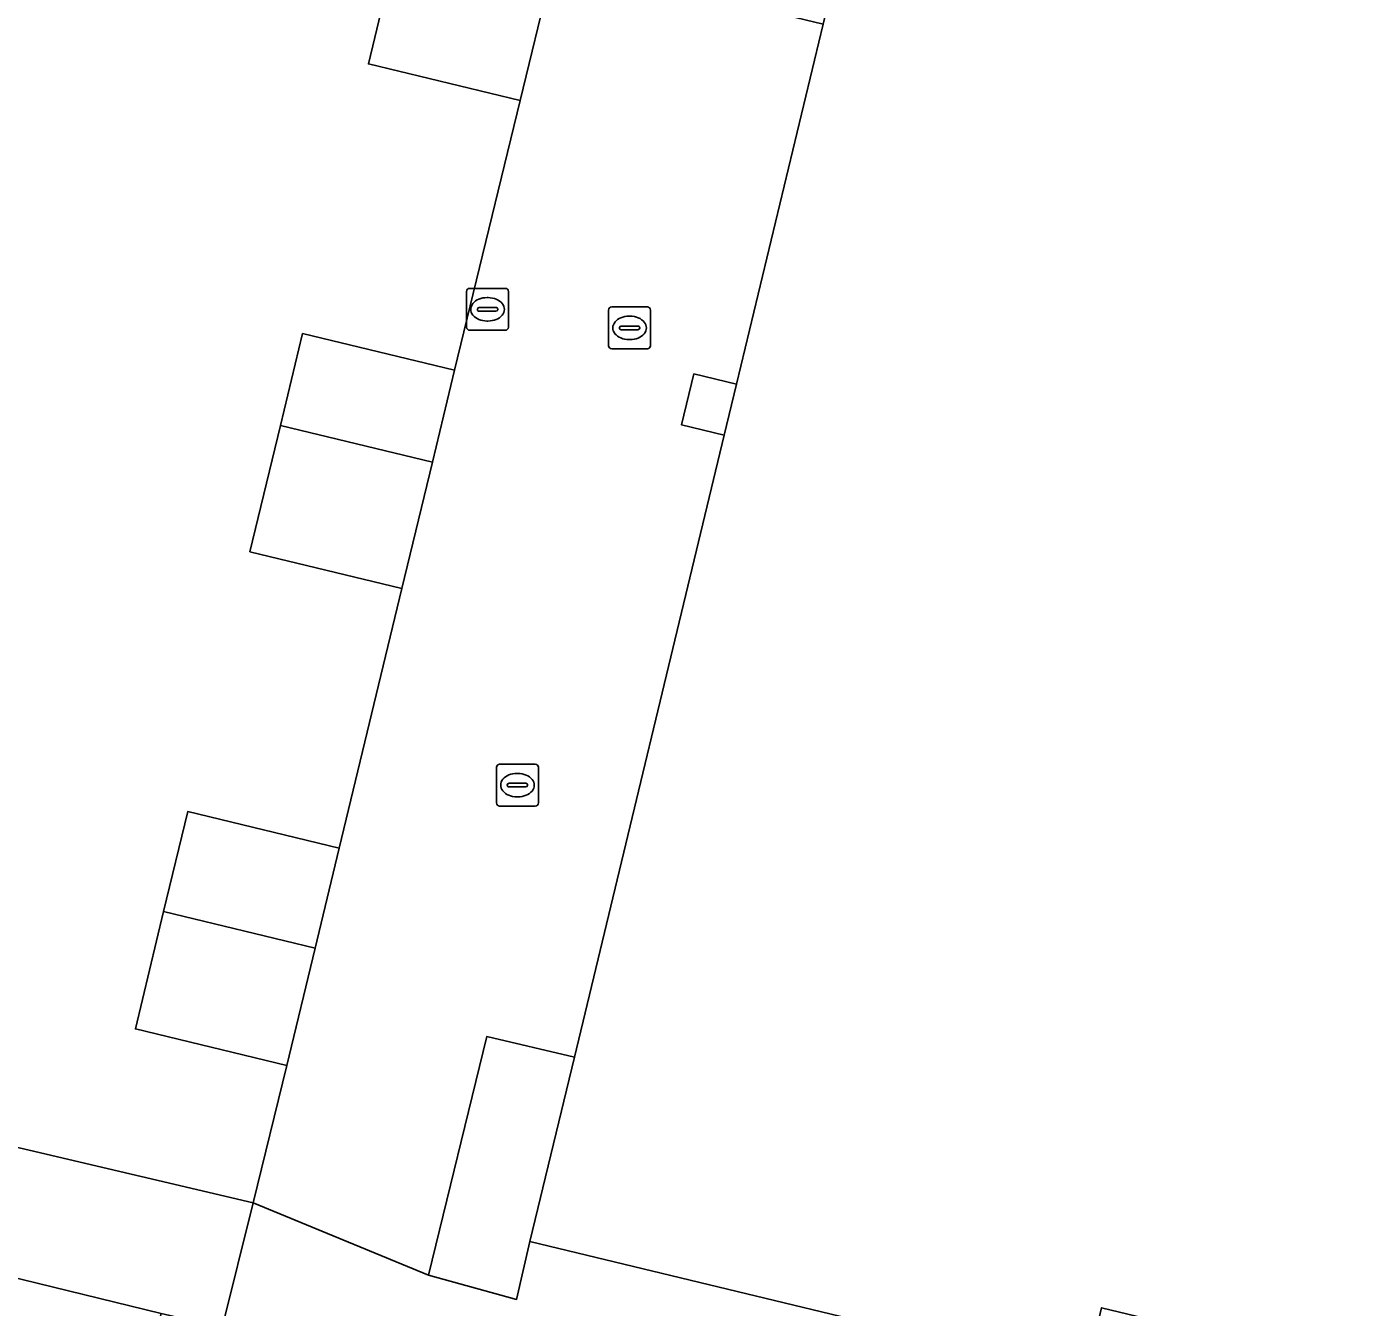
# Model space of a CAD drawing. Extents: x 162803 to 163818, y 381639 to 382475.
# Drawn here: x 163445.48 to 163477.02, y 382135.2 to 382165.81 of the extents above; entities that cross this region are included whole.
import ezdxf

# ---------------------------------------------------------------- set-up
doc = ezdxf.new("R2010")
doc.units = 0
for name, color, linetype in [('IMGEO_Erf', 7, 'Continuous'), ('IMGEO_Groenvoorziening', 7, 'Continuous'), ('IMGEO_Kolk', 7, 'Continuous'), ('IMGEO_Pand', 7, 'Continuous'), ('IMGEO_Rijbaan_lokaal_gesloten', 7, 'Continuous'), ('IMGEO_Rijbaan_lokaal_open', 7, 'Continuous'), ('IMGEO_Voetpad_open', 7, 'Continuous')]:
    doc.layers.add(name, color=color, linetype=linetype)

msp = doc.modelspace()

# ---------------------------------------------------------------- linework, layer by layer
at = {"layer": 'IMGEO_Erf'}
msp.add_lwpolyline([(163442.865, 382139.595), (163450.897, 382137.706), (163451.706, 382140.991), (163448.087, 382141.863), (163448.761, 382144.663), (163449.337, 382147.052), (163452.956, 382146.18), (163454.455, 382152.386), (163450.825, 382153.26), (163451.551, 382156.276), (163452.08, 382158.471), (163455.71, 382157.597), (163457.28, 382164.042), (163453.655, 382164.915), (163454.359, 382167.837)], dxfattribs=at)
at = {"layer": 'IMGEO_Groenvoorziening'}
msp.add_lwpolyline([(163424.417, 382140.987), (163424.375, 382140.815), (163421.49, 382141.5), (163419.752, 382141.912), (163417.441, 382142.486), (163416.483, 382138.612), (163418.029, 382138.23), (163447.733, 382131.255), (163448.702, 382135.064), (163442.415, 382136.597)], close=True, dxfattribs=at)
at = {"layer": 'IMGEO_Kolk'}
for p, q in [((163455.998, 382158.626), (163455.998, 382159.478)), ((163456.073, 382159.552), (163456.925, 382159.552)), ((163456.999, 382159.478), (163456.999, 382158.626)), ((163456.257, 382159.046), (163456.257, 382159.058)), ((163456.3, 382159.095), (163456.698, 382159.095)), ((163456.486, 382159.332), (163456.511, 382159.332)), ((163456.741, 382159.058), (163456.741, 382159.046)), ((163459.39, 382158.182), (163459.39, 382159.034)), ((163459.465, 382159.108), (163460.317, 382159.108)), ((163460.391, 382159.034), (163460.391, 382158.182)), ((163456.695, 382159.009), (163456.297, 382159.009)), ((163456.509, 382158.772), (163456.484, 382158.772)), ((163459.878, 382158.888), (163459.903, 382158.888)), ((163456.925, 382158.552), (163456.073, 382158.552)), ((163459.649, 382158.602), (163459.649, 382158.614)), ((163460.087, 382158.565), (163459.689, 382158.565)), ((163459.692, 382158.651), (163460.09, 382158.651)), ((163460.133, 382158.614), (163460.133, 382158.602)), ((163460.317, 382158.108), (163459.465, 382158.108)), ((163459.901, 382158.328), (163459.876, 382158.328)), ((163456.712, 382147.26), (163456.712, 382148.112)), ((163456.787, 382148.186), (163457.639, 382148.186)), ((163457.713, 382148.112), (163457.713, 382147.26)), ((163456.971, 382147.68), (163456.971, 382147.692)), ((163457.014, 382147.729), (163457.412, 382147.729)), ((163457.2, 382147.966), (163457.225, 382147.966)), ((163457.455, 382147.692), (163457.455, 382147.68)), ((163457.409, 382147.643), (163457.011, 382147.643)), ((163457.223, 382147.406), (163457.198, 382147.406)), ((163457.639, 382147.186), (163456.787, 382147.186))]:
    msp.add_line(p, q, dxfattribs=at)
for points in [[(163455.998, 382158.626), (163455.998, 382159.478)], [(163456.073, 382159.552), (163456.925, 382159.552)], [(163456.999, 382159.478), (163456.999, 382158.626)], [(163459.39, 382158.182), (163459.39, 382159.034)], [(163459.465, 382159.108), (163460.317, 382159.108)], [(163460.391, 382159.034), (163460.391, 382158.182)], [(163456.925, 382158.552), (163456.073, 382158.552)], [(163460.317, 382158.108), (163459.465, 382158.108)], [(163456.712, 382147.26), (163456.712, 382148.112)], [(163456.787, 382148.186), (163457.639, 382148.186)], [(163457.713, 382148.112), (163457.713, 382147.26)], [(163457.639, 382147.186), (163456.787, 382147.186)]]:
    msp.add_lwpolyline(points, dxfattribs=at)
for centre, radius, start, end in [((163456.075, 382159.476), 0.0765, 91.552, 178.448), ((163456.075, 382159.476), 0.0765, 91.552, 178.448), ((163456.923, 382159.476), 0.0765, 1.552, 88.448), ((163456.923, 382159.476), 0.0765, 1.552, 88.448), ((163456.297, 382159.055), 0.0403, 85.8775, 175.7526), ((163456.294, 382159.045), 0.0366, 178.938, 274.7102), ((163456.698, 382159.052), 0.043, 264.8664, 352.4533), ((163456.702, 382159.057), 0.0386, 1.7309, 96.639), ((163459.467, 382159.032), 0.0765, 91.552, 178.448), ((163459.467, 382159.032), 0.0765, 91.552, 178.448), ((163460.315, 382159.032), 0.0765, 1.552, 88.448), ((163460.315, 382159.032), 0.0765, 1.552, 88.448), ((163456.075, 382158.628), 0.0765, 181.552, 268.448), ((163456.075, 382158.628), 0.0765, 181.552, 268.448), ((163456.923, 382158.628), 0.0765, 271.552, 358.448), ((163456.923, 382158.628), 0.0765, 271.552, 358.448), ((163459.689, 382158.611), 0.0403, 85.8775, 175.7526), ((163459.686, 382158.601), 0.0366, 178.938, 274.7102), ((163460.09, 382158.608), 0.043, 264.8664, 352.4533), ((163460.094, 382158.613), 0.0386, 1.7309, 96.639), ((163459.467, 382158.184), 0.0765, 181.552, 268.448), ((163459.467, 382158.184), 0.0765, 181.552, 268.448), ((163460.315, 382158.184), 0.0765, 271.552, 358.448), ((163460.315, 382158.184), 0.0765, 271.552, 358.448), ((163456.789, 382148.11), 0.0765, 91.552, 178.448), ((163456.789, 382148.11), 0.0765, 91.552, 178.448), ((163457.637, 382148.11), 0.0765, 1.552, 88.448), ((163457.637, 382148.11), 0.0765, 1.552, 88.448), ((163457.011, 382147.689), 0.0403, 85.8775, 175.7526), ((163457.416, 382147.691), 0.0386, 1.7309, 96.639), ((163457.008, 382147.679), 0.0366, 178.938, 274.7102), ((163457.412, 382147.686), 0.043, 264.8664, 352.4533), ((163456.789, 382147.262), 0.0765, 181.552, 268.448), ((163456.789, 382147.262), 0.0765, 181.552, 268.448), ((163457.637, 382147.262), 0.0765, 271.552, 358.448), ((163457.637, 382147.262), 0.0765, 271.552, 358.448)]:
    msp.add_arc(centre, radius, start, end, dxfattribs=at)
for centre, major_axis, ratio, start_param, end_param in [((163456.485, 382159.052), (-0.387, 0.002), 0.722429, 4.712389, 7.853982), ((163456.51, 382159.052), (-0.39, 0.002), 0.717154, 1.570796, 4.712389), ((163459.877, 382158.608), (-0.387, 0.002), 0.722429, 4.712389, 7.853982), ((163459.902, 382158.608), (-0.39, 0.002), 0.717154, 1.570796, 4.712389), ((163457.199, 382147.686), (-0.387, 0.002), 0.722429, 4.712389, 7.853982), ((163457.224, 382147.686), (-0.39, 0.002), 0.717154, 1.570796, 4.712389)]:
    msp.add_ellipse(centre, major_axis=major_axis, ratio=ratio, start_param=start_param, end_param=end_param, dxfattribs=at)
at = {"layer": 'IMGEO_Pand'}
for points in [[(163492.2, 382187.783), (163484.443, 382189.652), (163484.757, 382190.954), (163481.58, 382191.719), (163481.258, 382190.383), (163471.018, 382192.85), (163468.827, 382183.755), (163464.518, 382165.864), (163462.446, 382157.262), (163462.153, 382156.046), (163458.574, 382141.188), (163457.512, 382136.78), (163470.776, 382133.584), (163471.165, 382135.2), (163479.075, 382133.295)], [(163454.359, 382167.837), (163453.655, 382164.915), (163457.28, 382164.042), (163457.984, 382166.964)], [(163455.181, 382155.401), (163455.71, 382157.597), (163452.08, 382158.471), (163451.551, 382156.276)], [(163455.181, 382155.401), (163451.551, 382156.276), (163450.825, 382153.26), (163454.455, 382152.386)], [(163452.38, 382143.791), (163452.956, 382146.18), (163449.337, 382147.052), (163448.761, 382144.663)], [(163452.38, 382143.791), (163448.761, 382144.663), (163448.087, 382141.863), (163451.706, 382140.991)]]:
    msp.add_lwpolyline(points, close=True, dxfattribs=at)
at = {"layer": 'IMGEO_Rijbaan_lokaal_gesloten'}
msp.add_lwpolyline([(163458.574, 382141.188), (163456.479, 382141.678), (163455.089, 382135.983), (163457.191, 382135.401), (163457.512, 382136.78)], close=True, dxfattribs=at)
at = {"layer": 'IMGEO_Rijbaan_lokaal_open'}
for points in [[(163462.153, 382156.046), (163461.133, 382156.292), (163461.426, 382157.508), (163462.446, 382157.262), (163464.518, 382165.864), (163459.552, 382167.063), (163458.093, 382167.414), (163457.984, 382166.964), (163457.28, 382164.042), (163455.71, 382157.597), (163455.181, 382155.401), (163454.455, 382152.386), (163452.956, 382146.18), (163452.38, 382143.791), (163451.706, 382140.991), (163450.897, 382137.706), (163455.089, 382135.983), (163456.479, 382141.678), (163458.574, 382141.188)], [(163462.446, 382157.262), (163461.426, 382157.508), (163461.133, 382156.292), (163462.153, 382156.046)]]:
    msp.add_lwpolyline(points, close=True, dxfattribs=at)
at = {"layer": 'IMGEO_Voetpad_open'}
for points in [[(163450.164, 382134.728), (163450.897, 382137.706), (163442.865, 382139.595), (163439.655, 382140.336), (163436.255, 382141.121), (163429.016, 382142.883), (163425.102, 382143.796), (163424.417, 382140.987), (163442.415, 382136.597), (163448.702, 382135.064), (163449.676, 382134.84)], [(163473.906, 382132.83), (163470.776, 382133.584), (163457.512, 382136.78), (163457.191, 382135.401), (163455.089, 382135.983), (163450.897, 382137.706), (163450.164, 382134.728), (163449.223, 382130.905), (163450.835, 382130.483), (163451.232, 382132.163), (163472.485, 382126.969)]]:
    msp.add_lwpolyline(points, close=True, dxfattribs=at)

doc.saveas('drawing.dxf')
